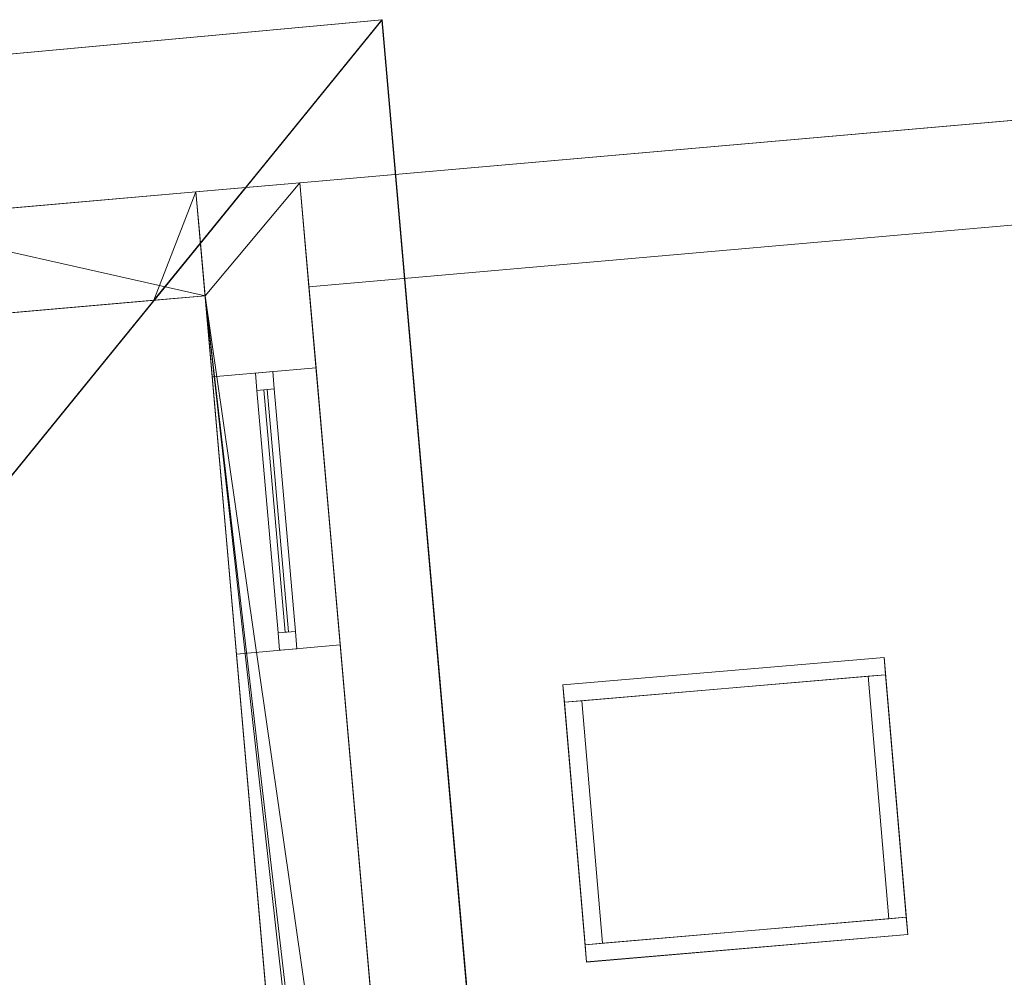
# Model space of a CAD drawing. Header units: millimetres. Extents: x -430348 to -225823, y -86243 to 5084.
# Tile 318 of 656: x -421736 to -418903, y -18194 to -15439. Entities that reach past the tile are written whole.
import ezdxf

# ---------------------------------------------------------------- set-up
doc = ezdxf.new("R2010")
doc.units = ezdxf.units.MM
for name, color, linetype, lineweight in [('A-GENM', 13, 'Continuous', 9), ('A-GLAZ-CURT', 52, 'Continuous', 9), ('A-GLAZ-CWMG', 51, 'Continuous', 9), ('A-ROOF', 132, 'Continuous', 9), ('A-WALL', 113, 'Continuous', 9)]:
    doc.layers.add(name, color=color, linetype=linetype, lineweight=lineweight)

# ---------------------------------------------------------------- blocks, each defined once
blk = doc.blocks.new('System Panel - Glazed-389925-_3D_ Copy 1')
at = {"layer": 'A-GLAZ-CURT', "transparency": 33554471}
mesh = blk.add_polyface(dxfattribs=at)
corners = [(-350, 5), (-350, 5, 1000), (350, 5, 1000), (350, 5)]
mesh.append_faces([[corners[k] for k in face] for face in [(2, 3, 0, 1)]])
mesh = blk.add_polyface(dxfattribs=at)
corners = [(350, -5), (-350, -5), (-350, 5), (350, 5)]
mesh.append_faces([[corners[k] for k in face] for face in [(0, 1, 2, 3)]])
mesh = blk.add_polyface(dxfattribs=at)
corners = [(-350, -5, 1000), (350, -5, 1000), (350, 5, 1000), (-350, 5, 1000)]
mesh.append_faces([[corners[k] for k in face] for face in [(3, 0, 1, 2)]])
mesh = blk.add_polyface(dxfattribs=at)
corners = [(-350, -5), (-350, -5, 1000), (-350, 5, 1000), (-350, 5)]
mesh.append_faces([[corners[k] for k in face] for face in [(0, 1, 2, 3)]])
mesh = blk.add_polyface(dxfattribs=at)
corners = [(350, -5, 1000), (350, -5), (350, 5), (350, 5, 1000)]
mesh.append_faces([[corners[k] for k in face] for face in [(0, 1, 2, 3)]])
mesh = blk.add_polyface(dxfattribs=at)
corners = [(-350, -5), (350, -5), (350, -5, 1000), (-350, -5, 1000)]
mesh.append_faces([[corners[k] for k in face] for face in [(2, 3, 0, 1)]])
blk = doc.blocks.new('Rectangular Mullion - 50mm x 50mm-389654-_3D_ Copy 1')
at = {"layer": 'A-GLAZ-CWMG'}
mesh = blk.add_polyface(dxfattribs=at)
corners = [(0, 25), (-50, 25), (-50, -25), (0, -25)]
mesh.append_faces([[corners[k] for k in face] for face in [(2, 3, 0, 1)]])
mesh = blk.add_polyface(dxfattribs=at)
corners = [(0, 25, -1100), (0, -25, -1100), (-50, -25, -1100), (-50, 25, -1100)]
mesh.append_faces([[corners[k] for k in face] for face in [(0, 1, 2, 3)]])
mesh = blk.add_polyface(dxfattribs=at)
corners = [(-50, 25), (0, 25), (0, 25, -1100), (-50, 25, -1100)]
mesh.append_faces([[corners[k] for k in face] for face in [(3, 0, 1, 2)]])
mesh = blk.add_polyface(dxfattribs=at)
corners = [(-50, -25), (-50, 25), (-50, 25, -1100), (-50, -25, -1100)]
mesh.append_faces([[corners[k] for k in face] for face in [(0, 1, 2, 3)]])
mesh = blk.add_polyface(dxfattribs=at)
corners = [(0, 25), (0, -25), (0, -25, -1100), (0, 25, -1100)]
mesh.append_faces([[corners[k] for k in face] for face in [(0, 1, 2, 3)]])
mesh = blk.add_polyface(dxfattribs=at)
corners = [(0, -25), (-50, -25), (-50, -25, -1100), (0, -25, -1100)]
mesh.append_faces([[corners[k] for k in face] for face in [(3, 0, 1, 2)]])
blk = doc.blocks.new('Rectangular Mullion - 50mm x 50mm-279927-_3D_ Copy 1')
at = {"layer": 'A-GLAZ-CWMG'}
mesh = blk.add_polyface(dxfattribs=at)
corners = [(0, 25), (-50, 25), (-50, -25), (0, -25)]
mesh.append_faces([[corners[k] for k in face] for face in [(3, 0, 1, 2)]])
mesh = blk.add_polyface(dxfattribs=at)
corners = [(0, 25, -700), (0, -25, -700), (-50, -25, -700), (-50, 25, -700)]
mesh.append_faces([[corners[k] for k in face] for face in [(3, 0, 1, 2)]])
mesh = blk.add_polyface(dxfattribs=at)
corners = [(-50, 25), (0, 25), (0, 25, -700), (-50, 25, -700)]
mesh.append_faces([[corners[k] for k in face] for face in [(0, 1, 2, 3)]])
mesh = blk.add_polyface(dxfattribs=at)
corners = [(-50, -25), (-50, 25), (-50, 25, -700), (-50, -25, -700)]
mesh.append_faces([[corners[k] for k in face] for face in [(0, 1, 2, 3)]])
mesh = blk.add_polyface(dxfattribs=at)
corners = [(0, 25), (0, -25), (0, -25, -700), (0, 25, -700)]
mesh.append_faces([[corners[k] for k in face] for face in [(0, 1, 2, 3)]])
mesh = blk.add_polyface(dxfattribs=at)
corners = [(0, -25), (-50, -25), (-50, -25, -700), (0, -25, -700)]
mesh.append_faces([[corners[k] for k in face] for face in [(0, 1, 2, 3)]])
blk = doc.blocks.new('Rectangular Mullion - 50mm x 50mm-389655-_3D_ Copy 1')
at = {"layer": 'A-GLAZ-CWMG'}
mesh = blk.add_polyface(dxfattribs=at)
corners = [(0, 25), (-50, 25), (-50, -25), (0, -25)]
mesh.append_faces([[corners[k] for k in face] for face in [(2, 3, 0, 1)]])
mesh = blk.add_polyface(dxfattribs=at)
corners = [(0, 25, -1100), (0, -25, -1100), (-50, -25, -1100), (-50, 25, -1100)]
mesh.append_faces([[corners[k] for k in face] for face in [(0, 1, 2, 3)]])
mesh = blk.add_polyface(dxfattribs=at)
corners = [(-50, 25), (0, 25), (0, 25, -1100), (-50, 25, -1100)]
mesh.append_faces([[corners[k] for k in face] for face in [(3, 0, 1, 2)]])
mesh = blk.add_polyface(dxfattribs=at)
corners = [(-50, -25), (-50, 25), (-50, 25, -1100), (-50, -25, -1100)]
mesh.append_faces([[corners[k] for k in face] for face in [(0, 1, 2, 3)]])
mesh = blk.add_polyface(dxfattribs=at)
corners = [(0, 25), (0, -25), (0, -25, -1100), (0, 25, -1100)]
mesh.append_faces([[corners[k] for k in face] for face in [(0, 1, 2, 3)]])
mesh = blk.add_polyface(dxfattribs=at)
corners = [(0, -25), (-50, -25), (-50, -25, -1100), (0, -25, -1100)]
mesh.append_faces([[corners[k] for k in face] for face in [(3, 0, 1, 2)]])
blk = doc.blocks.new('Rectangular Mullion - 50mm x 50mm-279928-_3D_ Copy 1')
at = {"layer": 'A-GLAZ-CWMG'}
mesh = blk.add_polyface(dxfattribs=at)
corners = [(0, 25), (-50, 25), (-50, -25), (0, -25)]
mesh.append_faces([[corners[k] for k in face] for face in [(3, 0, 1, 2)]])
mesh = blk.add_polyface(dxfattribs=at)
corners = [(0, 25, -700), (0, -25, -700), (-50, -25, -700), (-50, 25, -700)]
mesh.append_faces([[corners[k] for k in face] for face in [(3, 0, 1, 2)]])
mesh = blk.add_polyface(dxfattribs=at)
corners = [(-50, 25), (0, 25), (0, 25, -700), (-50, 25, -700)]
mesh.append_faces([[corners[k] for k in face] for face in [(0, 1, 2, 3)]])
mesh = blk.add_polyface(dxfattribs=at)
corners = [(-50, -25), (-50, 25), (-50, 25, -700), (-50, -25, -700)]
mesh.append_faces([[corners[k] for k in face] for face in [(0, 1, 2, 3)]])
mesh = blk.add_polyface(dxfattribs=at)
corners = [(0, 25), (0, -25), (0, -25, -700), (0, 25, -700)]
mesh.append_faces([[corners[k] for k in face] for face in [(0, 1, 2, 3)]])
mesh = blk.add_polyface(dxfattribs=at)
corners = [(0, -25), (-50, -25), (-50, -25, -700), (0, -25, -700)]
mesh.append_faces([[corners[k] for k in face] for face in [(0, 1, 2, 3)]])
blk = doc.blocks.new('Generic Models 19 - Generic Models 2-500700-_3D_ Copy 1')
at = {"layer": 'A-GENM'}
mesh = blk.add_polyface(dxfattribs=at)
corners = [(-420018.5, -19157.8, 61401.2), (-419942.9, -20042.7, 61401.2), (-419018.9, -19963.8, 61401.2), (-419094.5, -19078.9, 61401.2), (-420172.6, -17352.5, 61401.2), (-420104.5, -18149.6, 61401.2), (-419180.5, -18070.7, 61401.2), (-419248.6, -17273.6, 61401.2)]
mesh.append_faces([[corners[k] for k in face] for face in [(2, 3, 0, 1), (7, 4, 5, 6)]])
mesh = blk.add_polyface(dxfattribs=at)
corners = [(-420018.5, -19157.8, 61200), (-419094.5, -19078.9, 61200), (-419018.9, -19963.8, 61200), (-419942.9, -20042.7, 61200), (-420172.6, -17352.5, 61200), (-419248.6, -17273.6, 61200), (-419180.5, -18070.7, 61200), (-420104.5, -18149.6, 61200)]
mesh.append_faces([[corners[k] for k in face] for face in [(2, 3, 0, 1), (5, 6, 7, 4)]])
mesh = blk.add_polyface(dxfattribs=at)
corners = [(-420172.6, -17352.5, 61401.2), (-419248.6, -17273.6, 61401.2), (-419248.6, -17273.6, 61200), (-420172.6, -17352.5, 61200)]
mesh.append_faces([[corners[k] for k in face] for face in [(0, 1, 2, 3)]])
mesh = blk.add_polyface(dxfattribs=at)
corners = [(-419248.6, -17273.6, 61401.2), (-419180.5, -18070.7, 61401.2), (-419180.5, -18070.7, 61200), (-419248.6, -17273.6, 61200)]
mesh.append_faces([[corners[k] for k in face] for face in [(0, 1, 2, 3)]])
mesh = blk.add_polyface(dxfattribs=at)
corners = [(-420104.5, -18149.6, 61401.2), (-420172.6, -17352.5, 61401.2), (-420172.6, -17352.5, 61200), (-420104.5, -18149.6, 61200)]
mesh.append_faces([[corners[k] for k in face] for face in [(0, 1, 2, 3)]])
mesh = blk.add_polyface(dxfattribs=at)
corners = [(-419180.5, -18070.7, 61401.2), (-420104.5, -18149.6, 61401.2), (-420104.5, -18149.6, 61200), (-419180.5, -18070.7, 61200)]
mesh.append_faces([[corners[k] for k in face] for face in [(3, 0, 1, 2)]])
blk = doc.blocks.new('System Panel - Glazed-498068-_3D_ Copy 1')
at = {"layer": 'A-GLAZ-CURT', "transparency": 33554471}
mesh = blk.add_polyface(dxfattribs=at)
corners = [(-1300, 5), (-1300, 5, 827.4), (-511.9, 5, 827.4), (-511.9, 5), (600, 5), (600, 5, 827.4), (1300, 5, 827.4), (1300, 5)]
mesh.append_faces([[corners[k] for k in face] for face in [(2, 3, 0, 1), (6, 7, 4, 5)]])
mesh = blk.add_polyface(dxfattribs=at)
corners = [(-511.9, -5), (-1300, -5), (-1300, 5), (-511.9, 5)]
mesh.append_faces([[corners[k] for k in face] for face in [(3, 0, 1, 2)]])
mesh = blk.add_polyface(dxfattribs=at)
corners = [(-1300, -5, 827.4), (-511.9, -5, 827.4), (-511.9, 5, 827.4), (-1300, 5, 827.4)]
mesh.append_faces([[corners[k] for k in face] for face in [(3, 0, 1, 2)]])
mesh = blk.add_polyface(dxfattribs=at)
corners = [(-1300, -5), (-1300, -5, 827.4), (-1300, 5, 827.4), (-1300, 5)]
mesh.append_faces([[corners[k] for k in face] for face in [(3, 0, 1, 2)]])
mesh = blk.add_polyface(dxfattribs=at)
corners = [(-511.9, -5, 827.4), (-511.9, -5), (-511.9, 5), (-511.9, 5, 827.4)]
mesh.append_faces([[corners[k] for k in face] for face in [(0, 1, 2, 3)]])
mesh = blk.add_polyface(dxfattribs=at)
corners = [(1300, -5), (600, -5), (600, 5), (1300, 5)]
mesh.append_faces([[corners[k] for k in face] for face in [(3, 0, 1, 2)]])
mesh = blk.add_polyface(dxfattribs=at)
corners = [(600, -5, 827.4), (1300, -5, 827.4), (1300, 5, 827.4), (600, 5, 827.4)]
mesh.append_faces([[corners[k] for k in face] for face in [(3, 0, 1, 2)]])
mesh = blk.add_polyface(dxfattribs=at)
corners = [(600, -5), (600, -5, 827.4), (600, 5, 827.4), (600, 5)]
mesh.append_faces([[corners[k] for k in face] for face in [(3, 0, 1, 2)]])
mesh = blk.add_polyface(dxfattribs=at)
corners = [(1300, -5, 827.4), (1300, -5), (1300, 5), (1300, 5, 827.4)]
mesh.append_faces([[corners[k] for k in face] for face in [(3, 0, 1, 2)]])
mesh = blk.add_polyface(dxfattribs=at)
corners = [(-1300, -5), (-511.9, -5), (-511.9, -5, 827.4), (-1300, -5, 827.4), (600, -5), (1300, -5), (1300, -5, 827.4), (600, -5, 827.4)]
mesh.append_faces([[corners[k] for k in face] for face in [(3, 0, 1, 2), (6, 7, 4, 5)]])
blk = doc.blocks.new('Rectangular Mullion - 50mm x 50mm-498029-_3D_ Copy 1')
at = {"layer": 'A-GLAZ-CWMG'}
mesh = blk.add_polyface(dxfattribs=at)
corners = [(0, 25), (-50, 25), (-50, -25), (0, -25)]
mesh.append_faces([[corners[k] for k in face] for face in [(2, 3, 0, 1)]])
mesh = blk.add_polyface(dxfattribs=at)
corners = [(0, 25, -700), (0, -25, -700), (-50, -25, -700), (-50, 25, -700)]
mesh.append_faces([[corners[k] for k in face] for face in [(0, 1, 2, 3)]])
mesh = blk.add_polyface(dxfattribs=at)
corners = [(-50, 25), (0, 25), (0, 25, -700), (-50, 25, -700)]
mesh.append_faces([[corners[k] for k in face] for face in [(0, 1, 2, 3)]])
mesh = blk.add_polyface(dxfattribs=at)
corners = [(-50, -25), (-50, 25), (-50, 25, -700), (-50, -25, -700)]
mesh.append_faces([[corners[k] for k in face] for face in [(0, 1, 2, 3)]])
mesh = blk.add_polyface(dxfattribs=at)
corners = [(0, 25), (0, -25), (0, -25, -700), (0, 25, -700)]
mesh.append_faces([[corners[k] for k in face] for face in [(0, 1, 2, 3)]])
mesh = blk.add_polyface(dxfattribs=at)
corners = [(0, -25), (-50, -25), (-50, -25, -700), (0, -25, -700)]
mesh.append_faces([[corners[k] for k in face] for face in [(0, 1, 2, 3)]])
blk = doc.blocks.new('Rectangular Mullion - 50mm x 50mm-498067-_3D_ Copy 1')
at = {"layer": 'A-GLAZ-CWMG'}
mesh = blk.add_polyface(dxfattribs=at)
corners = [(0, 25), (-50, 25), (-50, -25), (0, -25)]
mesh.append_faces([[corners[k] for k in face] for face in [(2, 3, 0, 1)]])
mesh = blk.add_polyface(dxfattribs=at)
corners = [(0, 25, -927.4), (0, -25, -927.4), (-50, -25, -927.4), (-50, 25, -927.4)]
mesh.append_faces([[corners[k] for k in face] for face in [(0, 1, 2, 3)]])
mesh = blk.add_polyface(dxfattribs=at)
corners = [(-50, 25), (0, 25), (0, 25, -927.4), (-50, 25, -927.4)]
mesh.append_faces([[corners[k] for k in face] for face in [(0, 1, 2, 3)]])
mesh = blk.add_polyface(dxfattribs=at)
corners = [(-50, -25), (-50, 25), (-50, 25, -927.4), (-50, -25, -927.4)]
mesh.append_faces([[corners[k] for k in face] for face in [(0, 1, 2, 3)]])
mesh = blk.add_polyface(dxfattribs=at)
corners = [(0, 25), (0, -25), (0, -25, -927.4), (0, 25, -927.4)]
mesh.append_faces([[corners[k] for k in face] for face in [(0, 1, 2, 3)]])
mesh = blk.add_polyface(dxfattribs=at)
corners = [(0, -25), (-50, -25), (-50, -25, -927.4), (0, -25, -927.4)]
mesh.append_faces([[corners[k] for k in face] for face in [(0, 1, 2, 3)]])

msp = doc.modelspace()

# ---------------------------------------------------------------- block references
at = {"layer": 'A-GENM'}
msp.add_blockref('Generic Models 19 - Generic Models 2-500700-_3D_ Copy 1', (0, 0), dxfattribs=at)
at = {"layer": 'A-GLAZ-CURT', "transparency": 33554471, "rotation": 94.99999999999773}
msp.add_blockref('System Panel - Glazed-389925-_3D_ Copy 1', (-420997.9, -16852.2, 61929.8), dxfattribs=at)
at = {"layer": 'A-GLAZ-CURT', "transparency": 33554471, "extrusion": (0.996376, 0.085054, 0)}
msp.add_blockref('System Panel - Glazed-498068-_3D_ Copy 1', (17097.6, 61426.2, -420075.9), dxfattribs=at)
at = {"layer": 'A-GLAZ-CWMG', "extrusion": (0, 0, -1), "rotation": 85.00000000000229}
msp.add_blockref('Rectangular Mullion - 50mm x 50mm-389655-_3D_ Copy 1', (421032.7, -16453.7, -61879.8), dxfattribs=at)
at = {"layer": 'A-GLAZ-CWMG', "extrusion": (-0.087156, 0.996195, 0), "rotation": 90}
msp.add_blockref('Rectangular Mullion - 50mm x 50mm-279927-_3D_ Copy 1', (420864.6, 62979.8, 20254.3), dxfattribs=at)
at = {"layer": 'A-GLAZ-CWMG', "extrusion": (0.087156, -0.996195, 0), "rotation": 270}
msp.add_blockref('Rectangular Mullion - 50mm x 50mm-279928-_3D_ Copy 1', (-420864.6, 61879.8, -19554.3), dxfattribs=at)
at = {"layer": 'A-GLAZ-CWMG', "rotation": 274.9999999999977}
msp.add_blockref('Rectangular Mullion - 50mm x 50mm-389654-_3D_ Copy 1', (-420963, -17250.7, 62979.8), dxfattribs=at)
at = {"layer": 'A-GLAZ-CWMG', "extrusion": (0.996376, 0.085054, 0)}
msp.add_blockref('Rectangular Mullion - 50mm x 50mm-498067-_3D_ Copy 1', (18447.6, 61426.2, -419198.5), dxfattribs=at)
at = {"layer": 'A-GLAZ-CWMG', "extrusion": (0.085054, -0.996376, 0)}
msp.add_blockref('Rectangular Mullion - 50mm x 50mm-498029-_3D_ Copy 1', (-419198.5, 61426.2, -17697.6), dxfattribs=at)
at = {"layer": 'A-GLAZ-CWMG', "extrusion": (-0.085054, 0.996376, 0)}
msp.add_blockref('Rectangular Mullion - 50mm x 50mm-498029-_3D_ Copy 1', (420125.9, 61426.2, 18397.6), dxfattribs=at)
at = {"layer": 'A-GLAZ-CWMG', "extrusion": (-0.996376, -0.085054, 0)}
msp.add_blockref('Rectangular Mullion - 50mm x 50mm-498067-_3D_ Copy 1', (-17647.6, 61426.2, 420125.9), dxfattribs=at)

# ---------------------------------------------------------------- meshes
at = {"layer": 'A-ROOF'}
mesh = msp.add_polyface(dxfattribs=at)
corners = [(-420692.5, -15439.4, 63260.6), (-427787.6, -16092.6, 63260.6), (-423931.8, -19422.2, 65735.4)]
mesh.append_faces([[corners[k] for k in face] for face in [(0, 1, 2)]])
mesh = msp.add_polyface(dxfattribs=at)
corners = [(-427787.6, -16092.6, 63140), (-427787.6, -16092.6, 63260.6), (-420692.5, -15439.4, 63260.6), (-420692.5, -15439.4, 63140), (-420693.9, -15439.5, 63140), (-427785.6, -16092.4, 63140)]
mesh.append_faces([[corners[k] for k in face] for face in [(2, 3, 4, 5), (5, 0, 1, 2)]], dxfattribs={"vtx3": -1})
mesh = msp.add_polyface(dxfattribs=at)
corners = [(-420693.9, -15439.5, 63140), (-423931.6, -19420.3, 65613.6), (-427785.6, -16092.4, 63140)]
mesh.append_faces([[corners[k] for k in face] for face in [(1, 2, 0)]])
mesh = msp.add_polyface(dxfattribs=at)
corners = [(-420169.5, -21416.8, 63260.6), (-420692.5, -15439.4, 63260.6), (-423931.8, -19422.2, 65735.4), (-423727.5, -21697.4, 65731.8)]
mesh.append_faces([[corners[k] for k in face] for face in [(2, 3, 0, 1)]])
mesh = msp.add_polyface(dxfattribs=at)
corners = [(-420693.9, -15439.5, 63140), (-420171, -21416.9, 63140), (-423727.2, -21697.4, 65610), (-423931.6, -19420.3, 65613.6)]
mesh.append_faces([[corners[k] for k in face] for face in [(1, 2, 3, 0)]])
mesh = msp.add_polyface(dxfattribs=at)
corners = [(-420693.9, -15439.5, 63140), (-420692.5, -15439.4, 63140), (-420169.5, -21416.8, 63140), (-420171, -21416.9, 63140)]
mesh.append_faces([[corners[k] for k in face] for face in [(1, 2, 3, 0)]])
mesh = msp.add_polyface(dxfattribs=at)
corners = [(-420692.5, -15439.4, 63140), (-420692.5, -15439.4, 63260.6), (-420169.5, -21416.8, 63260.6), (-420169.5, -21416.8, 63140)]
mesh.append_faces([[corners[k] for k in face] for face in [(2, 3, 0, 1)]])
mesh = msp.add_polyface(dxfattribs=at)
corners = [(-420436, -21553.5, 61100), (-420929.8, -15908.6, 61100), (-417931, -15646.2, 61100), (-417453.1, -21318.2, 61100)]
mesh.append_faces([[corners[k] for k in face] for face in [(2, 3, 0, 1)]])
mesh = msp.add_polyface(dxfattribs=at)
corners = [(-420929.8, -15908.6, 61200), (-420436, -21553.5, 61200), (-417453.1, -21318.2, 61200), (-417931, -15646.2, 61200)]
mesh.append_faces([[corners[k] for k in face] for face in [(1, 2, 3, 0)]])
mesh = msp.add_polyface(dxfattribs=at)
corners = [(-420929.8, -15908.6, 61200), (-417931, -15646.2, 61200), (-417931, -15646.2, 61100), (-420929.8, -15908.6, 61100)]
mesh.append_faces([[corners[k] for k in face] for face in [(1, 2, 3, 0)]])
mesh = msp.add_polyface(dxfattribs=at)
corners = [(-420436, -21553.5, 61200), (-420929.8, -15908.6, 61200), (-420929.8, -15908.6, 61100), (-420436, -21553.5, 61100)]
mesh.append_faces([[corners[k] for k in face] for face in [(0, 1, 2, 3)]])
at = {"layer": 'A-WALL'}
mesh = msp.add_polyface(dxfattribs=at)
corners = [(-420929.8, -15908.6, 56190.2), (-420929.8, -15908.6, 61100), (-418048.9, -15656.5, 61100), (-418048.9, -15656.5, 56190.2)]
mesh.append_faces([[corners[k] for k in face] for face in [(2, 3, 0, 1)]])
mesh = msp.add_polyface(dxfattribs=at)
corners = [(-418025.3, -15955.6, 56190.2), (-418324.2, -15981.8, 56190.2), (-420903.7, -16207.4, 56190.2), (-420929.8, -15908.6, 56190.2), (-418048.9, -15656.5, 56190.2)]
mesh.append_faces([[corners[k] for k in face] for face in [(1, 4, 0)]], dxfattribs={"vtx0": -1})
mesh.append_faces([[corners[k] for k in face] for face in [(3, 4, 1, 2)]], dxfattribs={"vtx1": -1})
mesh = msp.add_polyface(dxfattribs=at)
corners = [(-420903.7, -16207.4, 61100), (-418324.2, -15981.8, 61100), (-418025.3, -15955.6, 61100), (-418048.9, -15656.5, 61100), (-420929.8, -15908.6, 61100)]
mesh.append_faces([[corners[k] for k in face] for face in [(3, 1, 2)]], dxfattribs={"vtx0": -1})
mesh.append_faces([[corners[k] for k in face] for face in [(4, 0, 1, 3)]], dxfattribs={"vtx2": -1})
mesh = msp.add_polyface(dxfattribs=at)
corners = [(-420929.8, -15908.6, 56190.2), (-420903.7, -16207.4, 56190.2), (-420436, -21553.5, 56190.2), (-420409.8, -21852.4, 56190.2), (-419978.8, -26779.1, 56190.2), (-419952.6, -27077.9, 56190.2), (-419819, -28605.3, 56190.2), (-419792.9, -28904.1, 56190.2), (-419505.3, -32191.6, 56190.2), (-419479.1, -32490.4, 56190.2), (-419362.3, -33825.3, 56190.2), (-419336.2, -34124.2, 56190.2), (-419217.6, -35479, 56190.2), (-419191.5, -35777.9, 56190.2), (-418872.5, -39424, 56190.2), (-418846.4, -39722.8, 56190.2), (-418625.4, -42248.2, 56190.2), (-418924.3, -42274.3, 56190.2), (-421202.5, -16233.6, 56190.2), (-421228.7, -15934.7, 56190.2)]
mesh.append_faces([[corners[k] for k in face] for face in [(7, 17, 18, 6)]], dxfattribs={"vtx0": -1, "vtx2": -1})
mesh.append_faces([[corners[k] for k in face] for face in [(17, 13, 14, 15), (17, 11, 12, 13), (18, 0, 1, 2), (18, 2, 3, 4), (17, 9, 10, 11), (17, 7, 8, 9), (18, 4, 5, 6)]], dxfattribs={"vtx0": -1, "vtx3": -1})
mesh.append_faces([[corners[k] for k in face] for face in [(19, 0, 18)]], dxfattribs={"vtx1": -1})
mesh.append_faces([[corners[k] for k in face] for face in [(15, 16, 17)]], dxfattribs={"vtx2": -1})
mesh = msp.add_polyface(dxfattribs=at)
corners = [(-420929.8, -15908.6, 63331), (-420929.8, -15908.6, 61100), (-420929.8, -15908.6, 56190.2), (-421228.7, -15934.7, 56190.2), (-421228.7, -15934.7, 63439.6), (-421086.6, -15922.3, 63440)]
mesh.append_faces([[corners[k] for k in face] for face in [(0, 1, 4, 5)]], dxfattribs={"vtx1": -1})
mesh.append_faces([[corners[k] for k in face] for face in [(1, 2, 3, 4)]], dxfattribs={"vtx3": -1})
mesh = msp.add_polyface(dxfattribs=at)
corners = [(-421228.7, -15934.7, 63439.6), (-421215.9, -16081.2, 63538.8), (-421086.6, -15922.3, 63440)]
mesh.append_faces([[corners[k] for k in face] for face in [(2, 0, 1)]])
mesh = msp.add_polyface(dxfattribs=at)
corners = [(-421215.9, -16081.2, 63538.8), (-421202.5, -16233.6, 63538.8), (-420745.1, -21462.2, 63538.8), (-420446, -21438.6, 63331), (-420929.8, -15908.6, 63331), (-421086.6, -15922.3, 63440)]
mesh.append_faces([[corners[k] for k in face] for face in [(5, 0, 1, 4)]], dxfattribs={"vtx2": -1})
mesh.append_faces([[corners[k] for k in face] for face in [(1, 2, 3, 4)]], dxfattribs={"vtx3": -1})
mesh = msp.add_polyface(dxfattribs=at)
corners = [(-418625.4, -42248.2, 56190.2), (-418846.4, -39722.8, 56190.2), (-418872.5, -39424, 56190.2), (-419191.5, -35777.9, 56190.2), (-419217.6, -35479, 56190.2), (-419336.2, -34124.2, 56190.2), (-419362.3, -33825.3, 56190.2), (-419479.1, -32490.4, 56190.2), (-419505.3, -32191.6, 56190.2), (-419792.9, -28904.1, 56190.2), (-419819, -28605.3, 56190.2), (-419952.6, -27077.9, 56190.2), (-419978.8, -26779.1, 56190.2), (-420409.8, -21852.4, 56190.2), (-420436, -21553.5, 56190.2), (-420903.7, -16207.4, 56190.2), (-420929.8, -15908.6, 56190.2), (-420929.8, -15908.6, 61100), (-420929.8, -15908.6, 63331), (-420446, -21438.6, 63331), (-420446, -21438.6, 63574.2), (-418851.3, -39666.8, 63574.2), (-418851.3, -39666.8, 63694.2), (-418625.4, -42248.2, 63694.2), (-418787.5, -40395.3, 62297.9), (-418787.5, -40395.3, 63397.9), (-418825.1, -39965.7, 63397.9), (-418825.1, -39965.7, 62297.9), (-418892.1, -39199.8, 62297.9), (-418892.1, -39199.8, 63397.9), (-418953.1, -38502.5, 63397.9), (-418953.1, -38502.5, 62297.9), (-419110, -36709.3, 62297.9), (-419110, -36709.3, 63397.9), (-419214.6, -35513.9, 63397.9), (-419214.6, -35513.9, 62297.9), (-419467.3, -32624.9, 62297.9), (-419467.3, -32624.9, 63397.9), (-419571.9, -31429.5, 63397.9), (-419571.9, -31429.5, 62297.9), (-419739.3, -29516.8, 62297.9), (-419739.3, -29516.8, 63397.9), (-419809, -28719.9, 63397.9), (-419809, -28719.9, 62297.9), (-419868.3, -28042.5, 62297.9), (-419868.3, -28042.5, 63397.9), (-419938, -27245.5, 63397.9), (-419938, -27245.5, 62297.9), (-419972.8, -26847, 62297.9), (-419972.8, -26847, 63397.9), (-420042.6, -26050.1, 63397.9), (-420042.6, -26050.1, 62297.9), (-420198.4, -24268.8, 62297.9), (-420198.4, -24268.8, 63397.9), (-420311.7, -22973.8, 63397.9), (-420311.7, -22973.8, 62297.9), (-420543.4, -20325.8, 61879.8), (-420543.4, -20325.8, 62979.8), (-420674.1, -18831.5, 62979.8), (-420674.1, -18831.5, 61879.8), (-420813.6, -17237.6, 61879.8), (-420813.6, -17237.6, 62979.8), (-420883.3, -16440.6, 62979.8), (-420883.3, -16440.6, 61879.8), (-419829.9, -28481.5, 61141.6), (-419943.2, -27186.4, 61141.6), (-419943.2, -27186.4, 58701.6), (-419829.9, -28481.5, 58701.6), (-418690.6, -41503.5, 58874.1), (-418690.6, -41503.5, 60755.6), (-418777.7, -40507.3, 60755.6), (-418777.7, -40507.3, 58874.1), (-419396.4, -33435.8, 59934.1), (-419396.4, -33435.8, 61034.1), (-419452.2, -32798.2, 61034.1), (-419452.2, -32798.2, 59934.1)]
mesh.append_faces([[corners[k] for k in face] for face in [(23, 25, 22), (28, 70, 31), (13, 66, 12), (49, 46, 48), (42, 20, 41)]], dxfattribs={"vtx0": -1, "vtx1": -1})
mesh.append_faces([[corners[k] for k in face] for face in [(64, 40, 39, 75)]], dxfattribs={"vtx0": -1, "vtx1": -1, "vtx2": -1, "vtx3": -1})
mesh.append_faces([[corners[k] for k in face] for face in [(27, 70, 28, 29), (38, 41, 20, 21), (64, 44, 43, 40), (20, 42, 45, 46), (20, 46, 49, 50), (19, 55, 56, 57)]], dxfattribs={"vtx0": -1, "vtx1": -1, "vtx3": -1})
mesh.append_faces([[corners[k] for k in face] for face in [(0, 68, 69, 23), (24, 69, 70, 27), (7, 75, 72, 6), (39, 40, 41, 38), (26, 21, 22, 25), (31, 32, 33, 30), (35, 36, 37, 34), (21, 37, 38), (44, 64, 65, 47), (63, 17, 18, 62), (58, 18, 19, 57), (13, 55, 52)]], dxfattribs={"vtx0": -1, "vtx2": -1})
mesh.append_faces([[corners[k] for k in face] for face in [(71, 2, 3, 32), (31, 70, 71, 32), (75, 7, 8, 67), (21, 29, 30, 33), (21, 33, 34, 37), (52, 65, 66, 13), (17, 63, 60, 59), (48, 46, 47, 65)]], dxfattribs={"vtx0": -1, "vtx2": -1, "vtx3": -1})
mesh.append_faces([[corners[k] for k in face] for face in [(71, 0, 1, 2), (67, 9, 10, 11)]], dxfattribs={"vtx0": -1, "vtx3": -1})
mesh.append_faces([[corners[k] for k in face] for face in [(71, 68, 0), (5, 6, 72, 4), (67, 64, 75), (8, 9, 67)]], dxfattribs={"vtx1": -1, "vtx2": -1})
mesh.append_faces([[corners[k] for k in face] for face in [(3, 4, 72, 32), (73, 74, 36, 35), (26, 27, 29, 21), (24, 25, 23, 69), (13, 14, 56, 55), (51, 48, 65, 52), (61, 62, 18, 58), (53, 54, 20, 50)]], dxfattribs={"vtx1": -1, "vtx2": -1, "vtx3": -1})
mesh.append_faces([[corners[k] for k in face] for face in [(74, 75, 39, 36), (72, 73, 35, 32), (66, 67, 11, 12), (42, 43, 44, 45), (14, 15, 59, 56), (58, 59, 60, 61), (50, 51, 52, 53), (19, 20, 54, 55)]], dxfattribs={"vtx1": -1, "vtx3": -1})
mesh.append_faces([[corners[k] for k in face] for face in [(15, 16, 17, 59)]], dxfattribs={"vtx2": -1, "vtx3": -1})
mesh = msp.add_polyface(dxfattribs=at)
corners = [(-420903.7, -16207.4, 56190.2), (-420903.7, -16207.4, 61100), (-420929.8, -15908.6, 61100), (-420929.8, -15908.6, 56190.2)]
mesh.append_faces([[corners[k] for k in face] for face in [(3, 0, 1, 2)]])
mesh = msp.add_polyface(dxfattribs=at)
corners = [(-421228.7, -15934.7, 56190.2), (-421866.1, -15990.5, 56190.2), (-422165, -16016.6, 56190.2), (-426927.2, -16433.3, 56190.2), (-426976.9, -16437.6, 56190.2), (-426976.9, -16437.6, 63421.9), (-421228.7, -15934.7, 63439.6)]
mesh.append_faces([[corners[k] for k in face] for face in [(5, 6, 2, 3)]], dxfattribs={"vtx1": -1, "vtx3": -1})
mesh.append_faces([[corners[k] for k in face] for face in [(3, 4, 5)]], dxfattribs={"vtx2": -1})
mesh.append_faces([[corners[k] for k in face] for face in [(6, 0, 1, 2)]], dxfattribs={"vtx3": -1})
mesh = msp.add_polyface(dxfattribs=at)
corners = [(-426976.9, -16437.6, 56190.2), (-426927.2, -16433.3, 56190.2), (-422165, -16016.6, 56190.2), (-421866.1, -15990.5, 56190.2), (-421228.7, -15934.7, 56190.2), (-421202.5, -16233.6, 56190.2), (-426950.7, -16736.5, 56190.2)]
mesh.append_faces([[corners[k] for k in face] for face in [(5, 2, 3, 4)]], dxfattribs={"vtx0": -1})
mesh.append_faces([[corners[k] for k in face] for face in [(6, 2, 5)]], dxfattribs={"vtx0": -1, "vtx1": -1})
mesh.append_faces([[corners[k] for k in face] for face in [(6, 0, 1, 2)]], dxfattribs={"vtx3": -1})
mesh = msp.add_polyface(dxfattribs=at)
corners = [(-421228.7, -15934.7, 63439.6), (-426976.9, -16437.6, 63421.9), (-426950.7, -16736.5, 63624.3), (-421350.3, -16246.5, 63641.5), (-421215.9, -16081.2, 63538.8)]
mesh.append_faces([[corners[k] for k in face] for face in [(4, 0, 3)]], dxfattribs={"vtx1": -1})
mesh.append_faces([[corners[k] for k in face] for face in [(1, 2, 3, 0)]], dxfattribs={"vtx2": -1})
mesh = msp.add_polyface(dxfattribs=at)
corners = [(-421228.7, -15934.7, 56190.2), (-421202.5, -16233.6, 56190.2), (-418924.3, -42274.3, 56190.2), (-418924.3, -42274.3, 63904.3), (-419150.1, -39693, 63904.3), (-419150.1, -39693, 63784.3), (-419176.3, -39394.1, 63784.3), (-420745.1, -21462.2, 63784.3), (-420745.1, -21462.2, 63538.8), (-421202.5, -16233.6, 63538.8), (-421215.9, -16081.2, 63538.8), (-421228.7, -15934.7, 63439.6), (-419086.4, -40421.4, 63397.9), (-419086.4, -40421.4, 62297.9), (-419124, -39991.8, 62297.9), (-419124, -39991.8, 63397.9), (-419191, -39226, 63397.9), (-419191, -39226, 62297.9), (-419252, -38528.6, 62297.9), (-419252, -38528.6, 63397.9), (-419408.9, -36735.5, 63397.9), (-419408.9, -36735.5, 62297.9), (-419513.5, -35540.1, 62297.9), (-419513.5, -35540.1, 63397.9), (-419766.2, -32651.1, 63397.9), (-419766.2, -32651.1, 62297.9), (-419870.8, -31455.7, 62297.9), (-419870.8, -31455.7, 63397.9), (-420038.1, -29543, 63397.9), (-420038.1, -29543, 62297.9), (-420107.9, -28746, 62297.9), (-420107.9, -28746, 63397.9), (-420167.1, -28068.6, 63397.9), (-420167.1, -28068.6, 62297.9), (-420236.8, -27271.6, 62297.9), (-420236.8, -27271.6, 63397.9), (-420271.7, -26873.2, 63397.9), (-420271.7, -26873.2, 62297.9), (-420341.4, -26076.2, 62297.9), (-420341.4, -26076.2, 63397.9), (-420497.3, -24295, 63397.9), (-420497.3, -24295, 62297.9), (-420610.6, -22999.9, 62297.9), (-420610.6, -22999.9, 63397.9), (-420842.2, -20352, 62979.8), (-420842.2, -20352, 61879.8), (-420973, -18857.7, 61879.8), (-420973, -18857.7, 62979.8), (-421112.4, -17263.8, 62979.8), (-421112.4, -17263.8, 61879.8), (-421182.1, -16466.8, 61879.8), (-421182.1, -16466.8, 62979.8), (-420242, -27212.6, 61141.6), (-420128.7, -28507.6, 61141.6), (-420128.7, -28507.6, 58701.6), (-420242, -27212.6, 58701.6), (-418989.4, -41529.6, 60755.6), (-418989.4, -41529.6, 58874.1), (-419076.6, -40533.4, 58874.1), (-419076.6, -40533.4, 60755.6), (-419695.3, -33461.9, 61034.1), (-419695.3, -33461.9, 59934.1), (-419751, -32824.4, 59934.1), (-419751, -32824.4, 61034.1)]
mesh.append_faces([[corners[k] for k in face] for face in [(52, 41, 55), (17, 14, 16)]], dxfattribs={"vtx0": -1, "vtx1": -1})
mesh.append_faces([[corners[k] for k in face] for face in [(42, 45, 55, 41), (45, 42, 8, 44), (55, 45, 1), (38, 41, 52, 37), (53, 30, 33, 52), (34, 37, 52, 33), (25, 60, 22, 24), (58, 61, 2), (23, 6, 24), (15, 5, 16, 14)]], dxfattribs={"vtx0": -1, "vtx1": -1, "vtx2": -1})
mesh.append_faces([[corners[k] for k in face] for face in [(7, 36, 35, 32), (7, 32, 31, 28), (7, 40, 39, 36), (61, 58, 21, 22), (6, 28, 27, 24)]], dxfattribs={"vtx0": -1, "vtx1": -1, "vtx3": -1})
mesh.append_faces([[corners[k] for k in face] for face in [(50, 0, 1, 49), (49, 46, 47, 48), (37, 34, 35, 36), (33, 30, 31, 32), (41, 38, 39, 40), (8, 42, 43), (2, 57, 58), (6, 19, 16, 5), (12, 3, 4), (59, 13, 14)]], dxfattribs={"vtx0": -1, "vtx2": -1})
mesh.append_faces([[corners[k] for k in face] for face in [(1, 45, 46, 49), (9, 51, 48, 47), (13, 59, 56, 3), (6, 23, 20, 19)]], dxfattribs={"vtx0": -1, "vtx2": -1, "vtx3": -1})
mesh.append_faces([[corners[k] for k in face] for face in [(62, 63, 26), (60, 61, 22), (22, 23, 24), (12, 13, 3), (6, 7, 28)]], dxfattribs={"vtx1": -1, "vtx2": -1})
mesh.append_faces([[corners[k] for k in face] for face in [(53, 54, 62, 26), (61, 62, 54, 2), (29, 30, 53, 26), (58, 59, 18, 21), (17, 18, 59, 14)]], dxfattribs={"vtx1": -1, "vtx2": -1, "vtx3": -1})
mesh.append_faces([[corners[k] for k in face] for face in [(11, 0, 50, 51), (54, 55, 1, 2), (47, 44, 8, 9), (43, 40, 7, 8), (63, 60, 25, 26), (28, 29, 26, 27), (56, 57, 2, 3), (20, 21, 18, 19), (15, 12, 4, 5)]], dxfattribs={"vtx1": -1, "vtx3": -1})
mesh.append_faces([[corners[k] for k in face] for face in [(9, 10, 11, 51)]], dxfattribs={"vtx2": -1, "vtx3": -1})
mesh = msp.add_polyface(dxfattribs=at)
corners = [(-421228.7, -15934.7, 56190.2), (-421228.7, -15934.7, 63439.6), (-421215.9, -16081.2, 63538.8), (-421202.5, -16233.6, 63538.8), (-421202.5, -16233.6, 56190.2)]
mesh.append_faces([[corners[k] for k in face] for face in [(2, 3, 1)]], dxfattribs={"vtx1": -1})
mesh.append_faces([[corners[k] for k in face] for face in [(4, 0, 1, 3)]], dxfattribs={"vtx2": -1})
mesh = msp.add_polyface(dxfattribs=at)
corners = [(-420903.7, -16207.4, 56190.2), (-418324.2, -15981.8, 56190.2), (-418025.3, -15955.6, 56190.2), (-418025.3, -15955.6, 61100), (-418324.2, -15981.8, 61100), (-420903.7, -16207.4, 61100)]
mesh.append_faces([[corners[k] for k in face] for face in [(3, 4, 1, 2)]], dxfattribs={"vtx1": -1})
mesh.append_faces([[corners[k] for k in face] for face in [(4, 5, 0, 1)]], dxfattribs={"vtx3": -1})
mesh = msp.add_polyface(dxfattribs=at)
corners = [(-421350.3, -16246.5, 63641.5), (-421202.5, -16233.6, 63538.8), (-421215.9, -16081.2, 63538.8)]
mesh.append_faces([[corners[k] for k in face] for face in [(0, 1, 2)]])
mesh = msp.add_polyface(dxfattribs=at)
corners = [(-421202.5, -16233.6, 56190.2), (-421202.5, -16233.6, 63538.8), (-421350.3, -16246.5, 63641.5), (-426950.7, -16736.5, 63624.3), (-426950.7, -16736.5, 56190.2)]
mesh.append_faces([[corners[k] for k in face] for face in [(3, 4, 2)]], dxfattribs={"vtx1": -1})
mesh.append_faces([[corners[k] for k in face] for face in [(0, 1, 2, 4)]], dxfattribs={"vtx2": -1})
mesh = msp.add_polyface(dxfattribs=at)
corners = [(-420813.6, -17237.6, 62979.8), (-421112.4, -17263.8, 62979.8), (-421182.1, -16466.8, 62979.8), (-420883.3, -16440.6, 62979.8)]
mesh.append_faces([[corners[k] for k in face] for face in [(1, 2, 3, 0)]])
mesh = msp.add_polyface(dxfattribs=at)
corners = [(-420883.3, -16440.6, 62979.8), (-421182.1, -16466.8, 62979.8), (-421182.1, -16466.8, 61879.8), (-420883.3, -16440.6, 61879.8)]
mesh.append_faces([[corners[k] for k in face] for face in [(1, 2, 3, 0)]])
mesh = msp.add_polyface(dxfattribs=at)
corners = [(-421112.4, -17263.8, 61879.8), (-420813.6, -17237.6, 61879.8), (-420883.3, -16440.6, 61879.8), (-421182.1, -16466.8, 61879.8)]
mesh.append_faces([[corners[k] for k in face] for face in [(3, 0, 1, 2)]])
mesh = msp.add_polyface(dxfattribs=at)
corners = [(-420813.6, -17237.6, 61879.8), (-421112.4, -17263.8, 61879.8), (-421112.4, -17263.8, 62979.8), (-420813.6, -17237.6, 62979.8)]
mesh.append_faces([[corners[k] for k in face] for face in [(1, 2, 3, 0)]])

doc.saveas('drawing.dxf')
